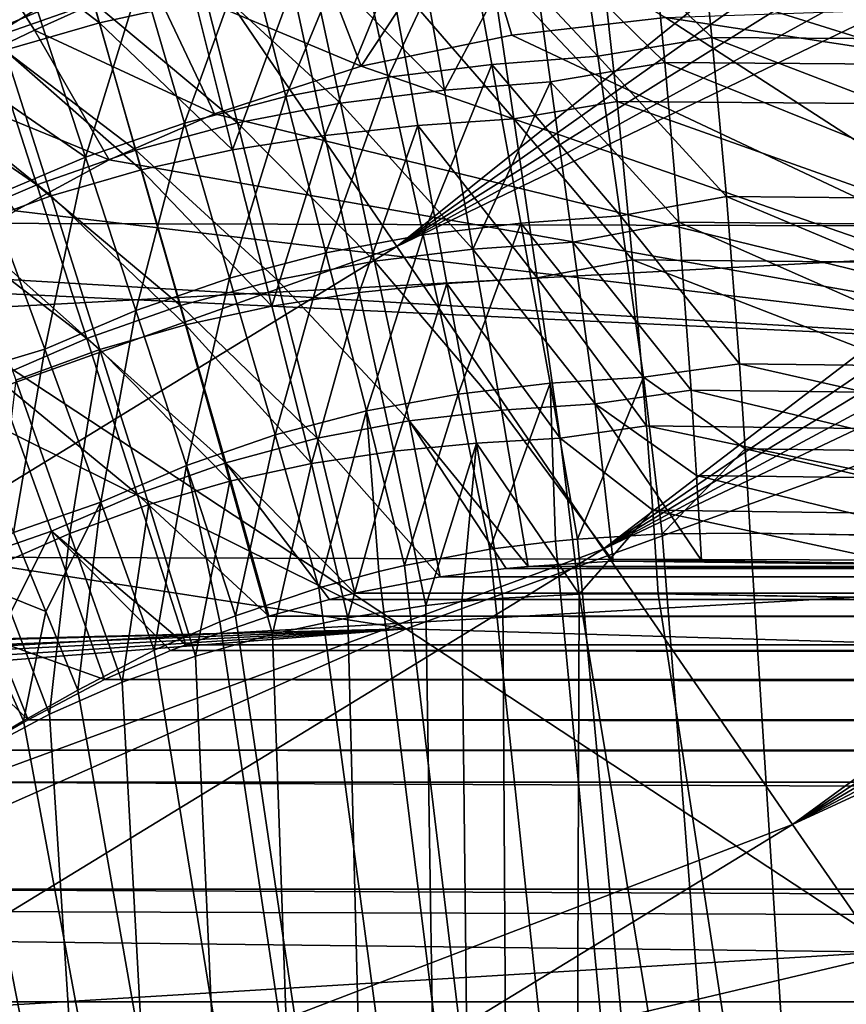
# Model space of a CAD drawing. Header units: metres. Extents: x -104 to 104, y -68 to 90.
# Tile 545 of 656: x -11.995 to -11.241, y 63.66 to 64.558. Entities that reach past the tile are written whole.
import ezdxf

# ---------------------------------------------------------------- set-up
doc = ezdxf.new("R2010")
doc.units = ezdxf.units.M
doc.layers.add('solid_FIT-BATH-153_SW0002', color=7, linetype='CONTINUOUS')

msp = doc.modelspace()

# ---------------------------------------------------------------- linework, layer by layer
at = {"layer": 'solid_FIT-BATH-153_SW0002'}
for points in [[(-11.85217, 64.646614, 16.585157), (-11.65142, 64.350983, 16.759104), (-10.361345, 65.386429, 16.605453)], [(-11.65142, 64.350983, 16.759104), (-10.309752, 65.30114, 16.649548), (-10.361345, 65.386429, 16.605453)], [(-11.65142, 64.350983, 16.759104), (-10.260679, 65.220032, 16.695549), (-10.309752, 65.30114, 16.649548)], [(-11.65142, 64.350983, 16.759104), (-10.213513, 65.142082, 16.743782), (-10.260679, 65.220032, 16.695549)], [(-11.65142, 64.350983, 16.759104), (-10.167627, 65.066261, 16.794657), (-10.213513, 65.142082, 16.743782)], [(-11.65142, 64.350983, 16.759104), (-11.463165, 64.075027, 16.978033), (-10.167627, 65.066261, 16.794657)], [(-11.463165, 64.075027, 16.978033), (-10.122439, 64.991592, 16.848761), (-10.167627, 65.066261, 16.794657)], [(-11.463165, 64.075027, 16.978033), (-10.077508, 64.917358, 16.906712), (-10.122439, 64.991592, 16.848761)], [(-13.501313, 64.069321, 16.452299), (-11.85217, 64.646614, 16.585157), (-12.062249, 64.956978, 16.450546)], [(-11.463165, 64.075027, 16.978033), (-10.033358, 64.844421, 16.967939), (-10.077508, 64.917358, 16.906712)], [(-11.463165, 64.075027, 16.978033), (-9.990211, 64.773148, 17.032158), (-10.033358, 64.844421, 16.967939)], [(-11.463165, 64.075027, 16.978033), (-11.290473, 63.823513, 17.239704), (-9.990211, 64.773148, 17.032158)], [(-11.290473, 63.823513, 17.239704), (-9.948121, 64.703629, 17.099293), (-9.990211, 64.773148, 17.032158)], [(-11.290473, 63.823513, 17.239704), (-9.907138, 64.635948, 17.169268), (-9.948121, 64.703629, 17.099293)], [(-12.046696, 64.650261, -4.412287), (-11.922571, 64.555214, -4.51862), (-11.956967, 64.676193, -4.412658)], [(-11.956967, 64.676193, -4.412658), (-11.922571, 64.555214, -4.51862), (-11.835073, 64.574394, -4.518803)], [(-11.488084, 64.662865, 8.48263), (-11.36397, 64.541977, 8.405575), (-11.377492, 64.674706, 8.487363)], [(-10.976792, 64.539261, 8.406453), (-11.377492, 64.674706, 8.487363), (-11.36397, 64.541977, 8.405575)], [(-10.97679, 64.672531, 8.488392), (-11.377492, 64.674706, 8.487363), (-10.976792, 64.539261, 8.406453)], [(-16.008659, 64.383499, -21.773172), (-16.008659, 64.669846, -21.658766), (-10.670662, 64.65583, -21.744436)], [(-11.731176, 64.638542, 13.389749), (-11.58389, 64.667625, 13.38079), (-11.683904, 64.515755, 13.467561)], [(-11.58389, 64.667625, 13.38079), (-11.546541, 64.543877, 13.459064), (-11.683904, 64.515755, 13.467561)], [(-11.58389, 64.667625, 13.38079), (-11.406245, 64.560043, 13.456849), (-11.546541, 64.543877, 13.459064)], [(-11.981723, 64.548538, 13.424629), (-12.083553, 64.5, 13.443531), (-12.049924, 64.655914, 13.324946)], [(-12.022833, 64.540527, 1.109756), (-12.061739, 64.660393, 1.002712), (-11.927933, 64.573761, 1.10966)], [(-11.876246, 64.596214, 13.404569), (-11.981723, 64.548538, 13.424629), (-12.049924, 64.655914, 13.324946)], [(-11.589715, 64.654648, 8.482656), (-11.468182, 64.524704, 8.399123), (-11.488084, 64.662865, 8.48263)], [(-11.488084, 64.662865, 8.48263), (-11.468182, 64.524704, 8.399123), (-11.36397, 64.541977, 8.405575)], [(-16.008659, 64.383499, -21.773172), (-10.670662, 64.65583, -21.744436), (-10.670662, 64.368523, -21.854713)], [(-12.046696, 64.650261, -4.412287), (-12.008763, 64.530334, -4.518375), (-11.922571, 64.555214, -4.51862)], [(-11.689106, 64.642029, 8.482614), (-11.659118, 64.505615, 8.39911), (-11.589715, 64.654648, 8.482656)], [(-11.659118, 64.505615, 8.39911), (-11.564672, 64.517349, 8.399139), (-11.589715, 64.654648, 8.482656)], [(-11.589715, 64.654648, 8.482656), (-11.564672, 64.517349, 8.399139), (-11.468182, 64.524704, 8.399123)], [(-11.530396, 64.640045, 1.109081), (-11.419757, 64.652191, 1.103778), (-11.406872, 64.519089, 1.186279)], [(-11.037699, 64.516472, 1.185655), (-11.406872, 64.519089, 1.186279), (-11.419757, 64.652191, 1.103778)], [(-11.037691, 64.650085, 1.103072), (-11.037699, 64.516472, 1.185655), (-11.419757, 64.652191, 1.103778)], [(-13.501313, 64.069321, 16.452299), (-13.274556, 63.772491, 16.587109), (-11.85217, 64.646614, 16.585157)], [(-13.274556, 63.772491, 16.587109), (-11.65142, 64.350983, 16.759104), (-11.85217, 64.646614, 16.585157)], [(-11.978821, 64.565445, 8.482655), (-12.114876, 64.644699, 8.589451), (-12.071434, 64.526649, 8.482738)], [(-11.731176, 64.638542, 13.389749), (-11.683904, 64.515755, 13.467561), (-11.876246, 64.596214, 13.404569)], [(-11.787358, 64.623512, 8.48258), (-11.752665, 64.488113, 8.399087), (-11.689106, 64.642029, 8.482614)], [(-11.752665, 64.488113, 8.399087), (-11.659118, 64.505615, 8.39911), (-11.689106, 64.642029, 8.482614)], [(-11.607937, 64.493942, 1.193211), (-11.632436, 64.631668, 1.10915), (-11.530396, 64.640045, 1.109081)], [(-11.607937, 64.493942, 1.193211), (-11.530396, 64.640045, 1.109081), (-11.51111, 64.501427, 1.193178)], [(-11.51111, 64.501427, 1.193178), (-11.530396, 64.640045, 1.109081), (-11.406872, 64.519089, 1.186279)], [(-11.732263, 64.618782, 1.109323), (-11.632436, 64.631668, 1.10915), (-11.607937, 64.493942, 1.193211)], [(-11.290473, 63.823513, 17.239704), (-9.867243, 64.570023, 17.241825), (-9.907138, 64.635948, 17.169268)], [(-11.884108, 64.598068, 8.482592), (-11.845054, 64.463837, 8.399093), (-11.787358, 64.623512, 8.48258)], [(-11.845054, 64.463837, 8.399093), (-11.752665, 64.488113, 8.399087), (-11.787358, 64.623512, 8.48258)], [(-11.830912, 64.599831, 1.109507), (-11.732263, 64.618782, 1.109323), (-11.702758, 64.481964, 1.193313)], [(-11.702758, 64.481964, 1.193313), (-11.732263, 64.618782, 1.109323), (-11.607937, 64.493942, 1.193211)], [(-11.565012, 64.605133, -4.519325), (-11.450422, 64.483406, -4.595903), (-11.464927, 64.615501, -4.515113)], [(-11.464927, 64.615501, -4.515113), (-11.032986, 64.48027, -4.594897), (-11.032977, 64.612968, -4.513928)], [(-11.464927, 64.615501, -4.515113), (-11.450422, 64.483406, -4.595903), (-11.032986, 64.48027, -4.594897)], [(-11.657315, 64.598282, -4.519098), (-11.544632, 64.46756, -4.601941), (-11.565012, 64.605133, -4.519325)], [(-11.565012, 64.605133, -4.519325), (-11.544632, 64.46756, -4.601941), (-11.450422, 64.483406, -4.595903)], [(-11.876246, 64.596214, 13.404569), (-11.817718, 64.472206, 13.483924), (-11.981723, 64.548538, 13.424629)], [(-11.978821, 64.565445, 8.482655), (-11.935325, 64.432663, 8.399132), (-11.884108, 64.598068, 8.482592)], [(-11.935325, 64.432663, 8.399132), (-11.845054, 64.463837, 8.399093), (-11.884108, 64.598068, 8.482592)], [(-11.927933, 64.573761, 1.10966), (-11.830912, 64.599831, 1.109507), (-11.796682, 64.464035, 1.19342)], [(-11.876246, 64.596214, 13.404569), (-11.683904, 64.515755, 13.467561), (-11.817718, 64.472206, 13.483924)], [(-11.796682, 64.464035, 1.19342), (-11.830912, 64.599831, 1.109507), (-11.702758, 64.481964, 1.193313)], [(-11.746591, 64.588509, -4.51896), (-11.717004, 64.452484, -4.601748), (-11.657315, 64.598282, -4.519098)], [(-11.717004, 64.452484, -4.601748), (-11.632221, 64.461502, -4.601819), (-11.657315, 64.598282, -4.519098)], [(-11.657315, 64.598282, -4.519098), (-11.632221, 64.461502, -4.601819), (-11.544632, 64.46756, -4.601941)], [(-11.835073, 64.574394, -4.518803), (-11.801091, 64.439255, -4.601666), (-11.746591, 64.588509, -4.51896)], [(-11.801091, 64.439255, -4.601666), (-11.717004, 64.452484, -4.601748), (-11.746591, 64.588509, -4.51896)], [(-12.022833, 64.540527, 1.109756), (-11.927933, 64.573761, 1.10966), (-11.889304, 64.439156, 1.193508)], [(-11.889304, 64.439156, 1.193508), (-11.927933, 64.573761, 1.10966), (-11.796682, 64.464035, 1.19342)], [(-11.922571, 64.555214, -4.51862), (-11.801091, 64.439255, -4.601666), (-11.835073, 64.574394, -4.518803)], [(-11.064505, 64.571785, 13.466757), (-9.973522, 64.341629, 13.680873), (-11.406245, 64.560043, 13.456849)], [(-11.290473, 63.823513, 17.239704), (-9.82547, 64.500992, 17.323469), (-9.867243, 64.570023, 17.241825)], [(-11.978821, 64.565445, 8.482655), (-12.071434, 64.526649, 8.482738), (-11.935325, 64.432663, 8.399132)], [(-11.546541, 64.543877, 13.459064), (-11.406245, 64.560043, 13.456849), (-10.93909, 64.257591, 13.649684)], [(-9.973522, 64.341629, 13.680873), (-10.93909, 64.257591, 13.649684), (-11.406245, 64.560043, 13.456849)], [(-11.981723, 64.548538, 13.424629), (-11.913568, 64.430199, 13.500984), (-12.083553, 64.5, 13.443531)], [(-12.008763, 64.530334, -4.518375), (-11.884423, 64.421074, -4.601566), (-11.922571, 64.555214, -4.51862)], [(-11.981723, 64.548538, 13.424629), (-11.817718, 64.472206, 13.483924), (-11.913568, 64.430199, 13.500984)], [(-11.922571, 64.555214, -4.51862), (-11.884423, 64.421074, -4.601566), (-11.801091, 64.439255, -4.601666)], [(-11.97966, 64.407417, 1.193559), (-12.115624, 64.501152, 1.10982), (-12.022833, 64.540527, 1.109756)], [(-11.97966, 64.407417, 1.193559), (-12.022833, 64.540527, 1.109756), (-11.889304, 64.439156, 1.193508)], [(-11.683904, 64.515755, 13.467561), (-11.546541, 64.543877, 13.459064), (-10.93909, 64.257591, 13.649684)], [(-11.468182, 64.524704, 8.399123), (-11.350801, 64.396759, 8.345193), (-11.36397, 64.541977, 8.405575)], [(-10.976793, 64.393181, 8.345757), (-11.36397, 64.541977, 8.405575), (-11.350801, 64.396759, 8.345193)], [(-10.976792, 64.539261, 8.406453), (-11.36397, 64.541977, 8.405575), (-10.976793, 64.393181, 8.345757)], [(-12.093286, 64.499634, -4.518097), (-11.966701, 64.397339, -4.601426), (-12.008763, 64.530334, -4.518375)], [(-12.008763, 64.530334, -4.518375), (-11.966701, 64.397339, -4.601426), (-11.884423, 64.421074, -4.601566)], [(-3.258736, 64.525162, 69.796501), (-12.21831, 60.746838, 69.796501), (-4.86164, 64.201035, 69.796501)], [(-2.257359, 50.785889, 69.796501), (-12.21831, 60.746838, 69.796501), (-3.258736, 64.525162, 69.796501)], [(-11.935325, 64.432663, 8.399132), (-12.071434, 64.526649, 8.482738), (-12.02326, 64.395615, 8.399183)], [(-11.564672, 64.517349, 8.399139), (-11.447326, 64.378983, 8.340648), (-11.468182, 64.524704, 8.399123)], [(-11.468182, 64.524704, 8.399123), (-11.447326, 64.378983, 8.340648), (-11.350801, 64.396759, 8.345193)], [(-11.817718, 64.472206, 13.483924), (-11.683904, 64.515755, 13.467561), (-10.93909, 64.257591, 13.649684)], [(-11.659118, 64.505615, 8.39911), (-11.627465, 64.361771, 8.34064), (-11.564672, 64.517349, 8.399139)], [(-11.627465, 64.361771, 8.34064), (-11.538209, 64.372559, 8.340654), (-11.564672, 64.517349, 8.399139)], [(-11.564672, 64.517349, 8.399139), (-11.538209, 64.372559, 8.340654), (-11.447326, 64.378983, 8.340648)], [(-11.51111, 64.501427, 1.193178), (-11.406872, 64.519089, 1.186279), (-11.394299, 64.373291, 1.24741)], [(-11.037706, 64.369904, 1.246846), (-11.394299, 64.373291, 1.24741), (-11.406872, 64.519089, 1.186279)], [(-11.037699, 64.516472, 1.185655), (-11.037706, 64.369904, 1.246846), (-11.406872, 64.519089, 1.186279)], [(-11.752665, 64.488113, 8.399087), (-11.716071, 64.345345, 8.340628), (-11.659118, 64.505615, 8.39911)], [(-11.716071, 64.345345, 8.340628), (-11.627465, 64.361771, 8.34064), (-11.659118, 64.505615, 8.39911)], [(-11.97966, 64.407417, 1.193559), (-12.067707, 64.369835, 1.193588), (-12.115624, 64.501152, 1.10982)], [(-12.093286, 64.499634, -4.518097), (-12.047225, 64.368027, -4.601264), (-11.966701, 64.397339, -4.601426)], [(-12.083553, 64.5, 13.443531), (-11.913568, 64.430199, 13.500984), (-11.999564, 64.38356, 13.520731)], [(-11.58204, 64.348648, 1.252074), (-11.607937, 64.493942, 1.193211), (-11.51111, 64.501427, 1.193178)], [(-11.58204, 64.348648, 1.252074), (-11.51111, 64.501427, 1.193178), (-11.49089, 64.355164, 1.252062)], [(-11.49089, 64.355164, 1.252062), (-11.51111, 64.501427, 1.193178), (-11.394299, 64.373291, 1.24741)], [(-11.290473, 63.823513, 17.239704), (-11.136363, 63.60112, 17.537868), (-9.82547, 64.500992, 17.323469)], [(-11.845054, 64.463837, 8.399093), (-11.803879, 64.322296, 8.34063), (-11.752665, 64.488113, 8.399087)], [(-11.803879, 64.322296, 8.34063), (-11.716071, 64.345345, 8.340628), (-11.752665, 64.488113, 8.399087)], [(-11.702758, 64.481964, 1.193313), (-11.607937, 64.493942, 1.193211), (-11.58204, 64.348648, 1.252074)], [(-11.796682, 64.464035, 1.19342), (-11.702758, 64.481964, 1.193313), (-11.671606, 64.337646, 1.25212)], [(-11.671606, 64.337646, 1.25212), (-11.702758, 64.481964, 1.193313), (-11.58204, 64.348648, 1.252074)], [(-11.544632, 64.46756, -4.601941), (-11.436316, 64.339104, -4.65549), (-11.450422, 64.483406, -4.595903)], [(-11.450422, 64.483406, -4.595903), (-11.032995, 64.334984, -4.654851), (-11.032986, 64.48027, -4.594897)], [(-11.450422, 64.483406, -4.595903), (-11.436316, 64.339104, -4.65549), (-11.032995, 64.334984, -4.654851)], [(-11.913568, 64.430199, 13.500984), (-11.817718, 64.472206, 13.483924), (-10.93909, 64.257591, 13.649684)], [(-11.632221, 64.461502, -4.601819), (-11.523405, 64.322548, -4.659799), (-11.544632, 64.46756, -4.601941)], [(-11.544632, 64.46756, -4.601941), (-11.523405, 64.322548, -4.659799), (-11.436316, 64.339104, -4.65549)], [(-11.935325, 64.432663, 8.399132), (-11.889482, 64.292641, 8.340649), (-11.845054, 64.463837, 8.399093)], [(-11.889482, 64.292641, 8.340649), (-11.803879, 64.322296, 8.34063), (-11.845054, 64.463837, 8.399093)], [(-11.889304, 64.439156, 1.193508), (-11.796682, 64.464035, 1.19342), (-11.760571, 64.320808, 1.252169)], [(-11.760571, 64.320808, 1.252169), (-11.796682, 64.464035, 1.19342), (-11.671606, 64.337646, 1.25212)], [(-11.717004, 64.452484, -4.601748), (-11.68577, 64.309128, -4.659721), (-11.632221, 64.461502, -4.601819)], [(-11.68577, 64.309128, -4.659721), (-11.605698, 64.317345, -4.659748), (-11.632221, 64.461502, -4.601819)], [(-11.632221, 64.461502, -4.601819), (-11.605698, 64.317345, -4.659748), (-11.523405, 64.322548, -4.659799)], [(-11.801091, 64.439255, -4.601666), (-11.765251, 64.296822, -4.659688), (-11.717004, 64.452484, -4.601748)], [(-11.765251, 64.296822, -4.659688), (-11.68577, 64.309128, -4.659721), (-11.717004, 64.452484, -4.601748)], [(-11.935325, 64.432663, 8.399132), (-12.02326, 64.395615, 8.399183), (-11.972505, 64.257401, 8.340673)], [(-11.97966, 64.407417, 1.193559), (-11.889304, 64.439156, 1.193508), (-11.848571, 64.297188, 1.252208)], [(-11.935325, 64.432663, 8.399132), (-11.972505, 64.257401, 8.340673), (-11.889482, 64.292641, 8.340649)], [(-11.848571, 64.297188, 1.252208), (-11.889304, 64.439156, 1.193508), (-11.760571, 64.320808, 1.252169)], [(-11.884423, 64.421074, -4.601566), (-11.765251, 64.296822, -4.659688), (-11.801091, 64.439255, -4.601666)], [(-11.999564, 64.38356, 13.520731), (-11.913568, 64.430199, 13.500984), (-10.93909, 64.257591, 13.649684)], [(-11.966701, 64.397339, -4.601426), (-11.844204, 64.279694, -4.659646), (-11.884423, 64.421074, -4.601566)], [(-11.884423, 64.421074, -4.601566), (-11.844204, 64.279694, -4.659646), (-11.765251, 64.296822, -4.659688)], [(-11.934154, 64.267021, 1.252228), (-12.067707, 64.369835, 1.193588), (-11.97966, 64.407417, 1.193559)], [(-11.934154, 64.267021, 1.252228), (-11.97966, 64.407417, 1.193559), (-11.848571, 64.297188, 1.252208)], [(-11.972505, 64.257401, 8.340673), (-12.02326, 64.395615, 8.399183), (-12.05861, 64.231628, 8.345435)], [(-12.047225, 64.368027, -4.601264), (-11.922367, 64.257149, -4.659584), (-11.966701, 64.397339, -4.601426)], [(-11.966701, 64.397339, -4.601426), (-11.922367, 64.257149, -4.659584), (-11.844204, 64.279694, -4.659646)], [(-11.447326, 64.378983, 8.340648), (-11.338859, 64.244026, 8.308578), (-11.350801, 64.396759, 8.345193)], [(-10.976794, 64.239769, 8.308927), (-11.350801, 64.396759, 8.345193), (-11.338859, 64.244026, 8.308578)], [(-10.976793, 64.393181, 8.345757), (-11.350801, 64.396759, 8.345193), (-10.976794, 64.239769, 8.308927)], [(-16.008659, 64.079582, -21.873369), (-16.008659, 64.383499, -21.773172), (-10.670662, 64.368523, -21.854713)], [(-12.093358, 64.326111, 13.545601), (-11.999564, 64.38356, 13.520731), (-10.93909, 64.257591, 13.649684)], [(-11.538209, 64.372559, 8.340654), (-11.426408, 64.231773, 8.30706), (-11.447326, 64.378983, 8.340648)], [(-11.447326, 64.378983, 8.340648), (-11.426408, 64.231773, 8.30706), (-11.338859, 64.244026, 8.308578)], [(-16.008659, 64.079582, -21.873369), (-10.670662, 64.368523, -21.854713), (-10.670662, 64.063423, -21.95097)], [(-11.934154, 64.267021, 1.252228), (-12.01722, 64.231308, 1.252238), (-12.067707, 64.369835, 1.193588)], [(-11.627465, 64.361771, 8.34064), (-11.595465, 64.216499, 8.307057), (-11.538209, 64.372559, 8.340654)], [(-11.595465, 64.216499, 8.307057), (-11.511425, 64.226318, 8.307062), (-11.538209, 64.372559, 8.340654)], [(-11.538209, 64.372559, 8.340654), (-11.511425, 64.226318, 8.307062), (-11.426408, 64.231773, 8.30706)], [(-11.49089, 64.355164, 1.252062), (-11.394299, 64.373291, 1.24741), (-11.382916, 64.219872, 1.284249)], [(-11.037715, 64.215981, 1.28398), (-11.382916, 64.219872, 1.284249), (-11.394299, 64.373291, 1.24741)], [(-11.037706, 64.369904, 1.246846), (-11.037715, 64.215981, 1.28398), (-11.394299, 64.373291, 1.24741)], [(-12.047225, 64.368027, -4.601264), (-11.998689, 64.229263, -4.659511), (-11.922367, 64.257149, -4.659584)], [(-11.716071, 64.345345, 8.340628), (-11.679106, 64.20118, 8.307055), (-11.627465, 64.361771, 8.34064)], [(-11.679106, 64.20118, 8.307055), (-11.595465, 64.216499, 8.307057), (-11.627465, 64.361771, 8.34064)], [(-13.274556, 63.772491, 16.587109), (-13.057059, 63.489445, 16.761105), (-11.65142, 64.350983, 16.759104)], [(-13.057059, 63.489445, 16.761105), (-11.463165, 64.075027, 16.978033), (-11.65142, 64.350983, 16.759104)], [(-11.58204, 64.348648, 1.252074), (-11.49089, 64.355164, 1.252062), (-11.4706, 64.207405, 1.285876)], [(-11.4706, 64.207405, 1.285876), (-11.49089, 64.355164, 1.252062), (-11.382916, 64.219872, 1.284249)], [(-11.803879, 64.322296, 8.34063), (-11.762304, 64.179359, 8.307055), (-11.716071, 64.345345, 8.340628)], [(-11.762304, 64.179359, 8.307055), (-11.679106, 64.20118, 8.307055), (-11.716071, 64.345345, 8.340628)], [(-11.671606, 64.337646, 1.25212), (-11.58204, 64.348648, 1.252074), (-11.555825, 64.201889, 1.285878)], [(-11.555825, 64.201889, 1.285878), (-11.58204, 64.348648, 1.252074), (-11.4706, 64.207405, 1.285876)], [(-11.760571, 64.320808, 1.252169), (-11.671606, 64.337646, 1.25212), (-11.640113, 64.191879, 1.285889)], [(-11.640113, 64.191879, 1.285889), (-11.671606, 64.337646, 1.25212), (-11.555825, 64.201889, 1.285878)], [(-11.523405, 64.322548, -4.659799), (-11.423541, 64.187485, -4.691596), (-11.436316, 64.339104, -4.65549)], [(-11.436316, 64.339104, -4.65549), (-11.033005, 64.182518, -4.691236), (-11.032995, 64.334984, -4.654851)], [(-11.436316, 64.339104, -4.65549), (-11.423541, 64.187485, -4.691596), (-11.033005, 64.182518, -4.691236)], [(-12.093358, 64.326111, 13.545601), (-10.93909, 64.257591, 13.649684), (-12.114737, 64.313049, 13.551266)], [(-11.889482, 64.292641, 8.340649), (-11.84321, 64.151222, 8.30706), (-11.803879, 64.322296, 8.34063)], [(-11.848571, 64.297188, 1.252208), (-11.760571, 64.320808, 1.252169), (-11.724093, 64.17617, 1.285901)], [(-11.84321, 64.151222, 8.30706), (-11.762304, 64.179359, 8.307055), (-11.803879, 64.322296, 8.34063)], [(-11.724093, 64.17617, 1.285901), (-11.760571, 64.320808, 1.252169), (-11.640113, 64.191879, 1.285889)], [(-11.68577, 64.309128, -4.659721), (-11.654176, 64.164383, -4.693026), (-11.605698, 64.317345, -4.659748)], [(-11.654176, 64.164383, -4.693026), (-11.578832, 64.171791, -4.693031), (-11.605698, 64.317345, -4.659748)], [(-11.605698, 64.317345, -4.659748), (-11.502251, 64.176064, -4.693042), (-11.523405, 64.322548, -4.659799)], [(-11.605698, 64.317345, -4.659748), (-11.578832, 64.171791, -4.693031), (-11.502251, 64.176064, -4.693042)], [(-11.523405, 64.322548, -4.659799), (-11.502251, 64.176064, -4.693042), (-11.423541, 64.187485, -4.691596)], [(-12.114737, 64.313049, 13.551266), (-11.642698, 64.00222, 13.741845), (-12.184356, 64.270714, 13.569677)], [(-10.93909, 64.257591, 13.649684), (-11.642698, 64.00222, 13.741845), (-12.114737, 64.313049, 13.551266)], [(-11.765251, 64.296822, -4.659688), (-11.729033, 64.153015, -4.693018), (-11.68577, 64.309128, -4.659721)], [(-11.729033, 64.153015, -4.693018), (-11.654176, 64.164383, -4.693026), (-11.68577, 64.309128, -4.659721)], [(-11.934154, 64.267021, 1.252228), (-11.848571, 64.297188, 1.252208), (-11.807446, 64.153824, 1.285911)], [(-11.807446, 64.153824, 1.285911), (-11.848571, 64.297188, 1.252208), (-11.724093, 64.17617, 1.285901)], [(-11.844204, 64.279694, -4.659646), (-11.729033, 64.153015, -4.693018), (-11.765251, 64.296822, -4.659688)], [(-11.889482, 64.292641, 8.340649), (-11.972505, 64.257401, 8.340673), (-11.921294, 64.117783, 8.307066)], [(-11.889482, 64.292641, 8.340649), (-11.921294, 64.117783, 8.307066), (-11.84321, 64.151222, 8.30706)], [(-11.922367, 64.257149, -4.659584), (-11.803583, 64.136948, -4.693009), (-11.844204, 64.279694, -4.659646)], [(-11.844204, 64.279694, -4.659646), (-11.803583, 64.136948, -4.693009), (-11.729033, 64.153015, -4.693018)], [(-11.642698, 64.00222, 13.741845), (-12.428074, 64.123741, 13.634847), (-12.184356, 64.270714, 13.569677)], [(-11.888227, 64.125237, 1.285916), (-12.01722, 64.231308, 1.252238), (-11.934154, 64.267021, 1.252228)], [(-11.888227, 64.125237, 1.285916), (-11.934154, 64.267021, 1.252228), (-11.807446, 64.153824, 1.285911)], [(-11.972505, 64.257401, 8.340673), (-12.05861, 64.231628, 8.345435), (-12.000891, 64.090179, 8.308726)], [(-11.921294, 64.117783, 8.307066), (-11.972505, 64.257401, 8.340673), (-12.000891, 64.090179, 8.308726)], [(-11.998689, 64.229263, -4.659511), (-11.949694, 64.089111, -4.692975), (-11.922367, 64.257149, -4.659584)], [(-11.949694, 64.089111, -4.692975), (-11.877604, 64.115585, -4.692993), (-11.922367, 64.257149, -4.659584)], [(-11.922367, 64.257149, -4.659584), (-11.877604, 64.115585, -4.692993), (-11.803583, 64.136948, -4.693009)], [(-10.93909, 64.257591, 13.649684), (-10.507163, 63.968437, 13.858875), (-11.642698, 64.00222, 13.741845)], [(-11.426408, 64.231773, 8.30706), (-11.333612, 64.16658, 8.299497), (-11.338859, 64.244026, 8.308578)], [(-10.976795, 64.161942, 8.299744), (-11.338859, 64.244026, 8.308578), (-11.333612, 64.16658, 8.299497)], [(-10.976794, 64.239769, 8.308927), (-11.338859, 64.244026, 8.308578), (-10.976795, 64.161942, 8.299744)], [(-12.01722, 64.231308, 1.252238), (-11.96629, 64.091377, 1.285917), (-12.045959, 64.063538, 1.28424)], [(-11.998689, 64.229263, -4.659511), (-12.019369, 64.058365, -4.692958), (-11.949694, 64.089111, -4.692975)], [(-11.888227, 64.125237, 1.285916), (-11.96629, 64.091377, 1.285917), (-12.01722, 64.231308, 1.252238)], [(-11.595465, 64.216499, 8.307057), (-11.566506, 64.074753, 8.296501), (-11.511425, 64.226318, 8.307062)], [(-11.566506, 64.074753, 8.296501), (-11.506678, 64.082253, 8.296501), (-11.511425, 64.226318, 8.307062)], [(-11.511425, 64.226318, 8.307062), (-11.486675, 64.084137, 8.296501), (-11.426408, 64.231773, 8.30706)], [(-11.506678, 64.082253, 8.296501), (-11.486675, 64.084137, 8.296501), (-11.511425, 64.226318, 8.307062)], [(-11.486675, 64.084137, 8.296501), (-11.409392, 64.088753, 8.296501), (-11.426408, 64.231773, 8.30706)], [(-11.426408, 64.231773, 8.30706), (-11.409392, 64.088753, 8.296501), (-11.333612, 64.16658, 8.299497)], [(-11.679106, 64.20118, 8.307055), (-11.644477, 64.060089, 8.296501), (-11.595465, 64.216499, 8.307057)], [(-11.644477, 64.060089, 8.296501), (-11.566506, 64.074753, 8.296501), (-11.595465, 64.216499, 8.307057)], [(-11.4706, 64.207405, 1.285876), (-11.382916, 64.219872, 1.284249), (-11.377904, 64.142014, 1.293446)], [(-11.037719, 64.137924, 1.293246), (-11.377904, 64.142014, 1.293446), (-11.382916, 64.219872, 1.284249)], [(-11.037715, 64.215981, 1.28398), (-11.037719, 64.137924, 1.293246), (-11.382916, 64.219872, 1.284249)], [(-11.555825, 64.201889, 1.285878), (-11.4706, 64.207405, 1.285876), (-11.45416, 64.063873, 1.296502)], [(-11.4706, 64.207405, 1.285876), (-11.373485, 64.064537, 1.296502), (-11.45416, 64.063873, 1.296502)], [(-11.4706, 64.207405, 1.285876), (-11.377904, 64.142014, 1.293446), (-11.373485, 64.064537, 1.296502)], [(-4.86164, 64.201035, 69.796501), (-12.21831, 60.746838, 69.796501), (-6.434303, 63.74995, 69.796501)], [(-11.762304, 64.179359, 8.307055), (-11.722626, 64.039513, 8.296501), (-11.679106, 64.20118, 8.307055)], [(-11.722626, 64.039513, 8.296501), (-11.667701, 64.054588, 8.296501), (-11.679106, 64.20118, 8.307055)], [(-11.667701, 64.054588, 8.296501), (-11.644477, 64.060089, 8.296501), (-11.679106, 64.20118, 8.307055)], [(-11.640113, 64.191879, 1.285889), (-11.555825, 64.201889, 1.285878), (-11.531639, 64.059204, 1.296502)], [(-11.555825, 64.201889, 1.285878), (-11.45416, 64.063873, 1.296502), (-11.531639, 64.059204, 1.296502)], [(-11.724093, 64.17617, 1.285901), (-11.640113, 64.191879, 1.285889), (-11.611694, 64.049644, 1.296502)], [(-11.640113, 64.191879, 1.285889), (-11.531639, 64.059204, 1.296502), (-11.551577, 64.057297, 1.296502)], [(-11.640113, 64.191879, 1.285889), (-11.551577, 64.057297, 1.296502), (-11.611694, 64.049644, 1.296502)], [(-11.502251, 64.176064, -4.693042), (-11.417935, 64.110634, -4.700546), (-11.423541, 64.187485, -4.691596)], [(-11.423541, 64.187485, -4.691596), (-11.03301, 64.105179, -4.700315), (-11.033005, 64.182518, -4.691236)], [(-11.423541, 64.187485, -4.691596), (-11.417935, 64.110634, -4.700546), (-11.03301, 64.105179, -4.700315)], [(-11.84321, 64.151222, 8.30706), (-11.7984, 64.014, 8.296501), (-11.762304, 64.179359, 8.307055)], [(-11.807446, 64.153824, 1.285911), (-11.724093, 64.17617, 1.285901), (-11.689795, 64.034653, 1.296502)], [(-11.7984, 64.014, 8.296501), (-11.722626, 64.039513, 8.296501), (-11.762304, 64.179359, 8.307055)], [(-11.724093, 64.17617, 1.285901), (-11.611694, 64.049644, 1.296502), (-11.689795, 64.034653, 1.296502)], [(-11.654176, 64.164383, -4.693026), (-11.624943, 64.023384, -4.703498), (-11.578832, 64.171791, -4.693031)], [(-11.578832, 64.171791, -4.693031), (-11.624943, 64.023384, -4.703498), (-11.591966, 64.027069, -4.703498)], [(-11.578832, 64.171791, -4.693031), (-11.591966, 64.027069, -4.703498), (-11.554711, 64.030266, -4.703498)], [(-11.578832, 64.171791, -4.693031), (-11.485085, 64.033707, -4.703498), (-11.502251, 64.176064, -4.693042)], [(-11.578832, 64.171791, -4.693031), (-11.554711, 64.030266, -4.703498), (-11.485085, 64.033707, -4.703498)], [(-11.502251, 64.176064, -4.693042), (-11.485085, 64.033707, -4.703498), (-11.417935, 64.110634, -4.700546)], [(-11.729033, 64.153015, -4.693018), (-11.696053, 64.012375, -4.703498), (-11.654176, 64.164383, -4.693026)], [(-11.654176, 64.164383, -4.693026), (-11.696053, 64.012375, -4.703498), (-11.624943, 64.023384, -4.703498)], [(-11.409392, 64.088753, 8.296501), (-11.328979, 64.089447, 8.296501), (-11.333612, 64.16658, 8.299497)], [(-10.976818, 64.083908, 8.296501), (-11.333612, 64.16658, 8.299497), (-11.328979, 64.089447, 8.296501)], [(-10.976795, 64.161942, 8.299744), (-11.333612, 64.16658, 8.299497), (-10.976818, 64.083908, 8.296501)], [(-11.888227, 64.125237, 1.285916), (-11.807446, 64.153824, 1.285911), (-11.76799, 64.013626, 1.296502)], [(-11.807446, 64.153824, 1.285911), (-11.689795, 64.034653, 1.296502), (-11.712689, 64.029106, 1.296502)], [(-11.807446, 64.153824, 1.285911), (-11.712689, 64.029106, 1.296502), (-11.76799, 64.013626, 1.296502)], [(-11.803583, 64.136948, -4.693009), (-11.764804, 63.99728, -4.703498), (-11.729033, 64.153015, -4.693018)], [(-11.729033, 64.153015, -4.693018), (-11.764804, 63.99728, -4.703498), (-11.696053, 64.012375, -4.703498)], [(-11.84321, 64.151222, 8.30706), (-11.921294, 64.117783, 8.307066), (-11.872591, 63.98262, 8.296501)], [(-11.812671, 64.008507, 8.296501), (-11.84321, 64.151222, 8.30706), (-11.872591, 63.98262, 8.296501)], [(-11.812671, 64.008507, 8.296501), (-11.7984, 64.014, 8.296501), (-11.84321, 64.151222, 8.30706)], [(-11.877604, 64.115585, -4.692993), (-11.834967, 63.977215, -4.703498), (-11.803583, 64.136948, -4.693009)], [(-11.803583, 64.136948, -4.693009), (-11.834967, 63.977215, -4.703498), (-11.764804, 63.99728, -4.703498)], [(-11.377904, 64.142014, 1.293446), (-11.037795, 64.059425, 1.296502), (-11.373485, 64.064537, 1.296502)], [(-11.037719, 64.137924, 1.293246), (-11.037795, 64.059425, 1.296502), (-11.377904, 64.142014, 1.293446)], [(-11.642698, 64.00222, 13.741845), (-12.668527, 63.976902, 13.700729), (-12.428074, 64.123741, 13.634847)], [(-11.921294, 64.117783, 8.307066), (-12.000891, 64.090179, 8.308726), (-11.971514, 64.018082, 8.299542)], [(-11.921294, 64.117783, 8.307066), (-11.971514, 64.018082, 8.299542), (-11.942208, 63.946072, 8.296501)], [(-11.888227, 64.125237, 1.285916), (-11.843823, 63.987686, 1.296502), (-11.96629, 64.091377, 1.285917)], [(-11.872591, 63.98262, 8.296501), (-11.921294, 64.117783, 8.307066), (-11.942208, 63.946072, 8.296501)], [(-11.888227, 64.125237, 1.285916), (-11.76799, 64.013626, 1.296502), (-11.843823, 63.987686, 1.296502)], [(-10.074668, 64.124321, 71.996498), (-11.595869, 63.275314, 71.996498), (-10.06921, 64.113579, 72.134857)], [(-10.536403, 63.883148, 50.138962), (-11.595869, 63.275314, 71.996498), (-10.074668, 64.124321, 71.996498)], [(-11.949694, 64.089111, -4.692975), (-11.901746, 63.953468, -4.703498), (-11.877604, 64.115585, -4.692993)], [(-11.877604, 64.115585, -4.692993), (-11.901746, 63.953468, -4.703498), (-11.834967, 63.977215, -4.703498)], [(-11.595869, 63.275314, 71.996498), (-11.589587, 63.26503, 72.134842), (-10.06921, 64.113579, 72.134857)], [(-10.06921, 64.113579, 72.134857), (-11.589587, 63.26503, 72.134842), (-10.052889, 64.081436, 72.269714)], [(-11.417935, 64.110634, -4.700546), (-11.485085, 64.033707, -4.703498), (-11.412989, 64.034088, -4.703498)], [(-11.417935, 64.110634, -4.700546), (-11.412989, 64.034088, -4.703498), (-11.033093, 64.027672, -4.703498)], [(-11.417935, 64.110634, -4.700546), (-11.033093, 64.027672, -4.703498), (-11.03301, 64.105179, -4.700315)], [(-12.051645, 64.050224, 8.307061), (-11.971514, 64.018082, 8.299542), (-12.000891, 64.090179, 8.308726)], [(-11.96629, 64.091377, 1.285917), (-12.016685, 63.991253, 1.293452), (-12.045959, 64.063538, 1.28424)], [(-11.96629, 64.091377, 1.285917), (-11.917938, 63.955936, 1.296502), (-12.016685, 63.991253, 1.293452)], [(-11.96629, 64.091377, 1.285917), (-11.843823, 63.987686, 1.296502), (-11.857701, 63.982265, 1.296502)], [(-11.96629, 64.091377, 1.285917), (-11.857701, 63.982265, 1.296502), (-11.917938, 63.955936, 1.296502)], [(-11.949694, 64.089111, -4.692975), (-12.019369, 64.058365, -4.692958), (-11.968278, 63.924286, -4.703498)], [(-11.949694, 64.089111, -4.692975), (-11.968278, 63.924286, -4.703498), (-11.901746, 63.953468, -4.703498)], [(-11.589587, 63.26503, 72.134842), (-11.570804, 63.234268, 72.269699), (-10.052889, 64.081436, 72.269714)], [(-10.052889, 64.081436, 72.269714), (-11.570804, 63.234268, 72.269699), (-10.026203, 64.028893, 72.396248)], [(-10.963696, 58.371933, 8.296501), (-11.506678, 64.082253, 8.296501), (-11.566506, 64.074753, 8.296501)], [(-10.963696, 58.371933, 8.296501), (-11.486675, 64.084137, 8.296501), (-11.506678, 64.082253, 8.296501)], [(-10.963696, 58.371933, 8.296501), (-11.409392, 64.088753, 8.296501), (-11.486675, 64.084137, 8.296501)], [(-10.963696, 58.371933, 8.296501), (-11.328979, 64.089447, 8.296501), (-11.409392, 64.088753, 8.296501)], [(-10.976818, 64.083908, 8.296501), (-11.328979, 64.089447, 8.296501), (-11.149025, 64.086487, 8.296501)], [(-10.963696, 58.371933, 8.296501), (-11.149025, 64.086487, 8.296501), (-11.328979, 64.089447, 8.296501)], [(-16.008659, 63.757401, -21.96051), (-16.008659, 64.079582, -21.873369), (-10.670662, 64.063423, -21.95097)], [(-13.057059, 63.489445, 16.761105), (-12.852174, 63.224998, 16.979797), (-11.463165, 64.075027, 16.978033)], [(-12.852174, 63.224998, 16.979797), (-11.290473, 63.823513, 17.239704), (-11.463165, 64.075027, 16.978033)], [(-10.963696, 58.371933, 8.296501), (-11.566506, 64.074753, 8.296501), (-11.644477, 64.060089, 8.296501)], [(-16.008659, 63.757401, -21.96051), (-10.670662, 64.063423, -21.95097), (-10.670662, 63.739792, -22.034378)], [(-11.531639, 64.059204, 1.296502), (-11.45416, 64.063873, 1.296502), (-11.037795, 64.059425, 1.296502)], [(-11.45416, 64.063873, 1.296502), (-11.373485, 64.064537, 1.296502), (-11.202526, 64.061768, 1.296502)], [(-11.45416, 64.063873, 1.296502), (-11.202526, 64.061768, 1.296502), (-11.037795, 64.059425, 1.296502)], [(-11.373485, 64.064537, 1.296502), (-11.037795, 64.059425, 1.296502), (-11.202526, 64.061768, 1.296502)], [(-12.019369, 64.058365, -4.692958), (-12.030403, 63.891094, -4.703498), (-11.968278, 63.924286, -4.703498)], [(-10.963696, 58.371933, 8.296501), (-11.667701, 64.054588, 8.296501), (-11.722626, 64.039513, 8.296501)], [(-10.963696, 58.371933, 8.296501), (-11.644477, 64.060089, 8.296501), (-11.667701, 64.054588, 8.296501)], [(0.000001, 64.059151, 1.296502), (11.611693, 64.049644, 1.296502), (-11.611694, 64.049644, 1.296502)], [(-11.611694, 64.049644, 1.296502), (-11.551577, 64.057297, 1.296502), (0.000001, 64.059151, 1.296502)], [(-11.551577, 64.057297, 1.296502), (-11.531639, 64.059204, 1.296502), (-11.037795, 64.059425, 1.296502)], [(-11.037795, 64.059425, 1.296502), (0.000001, 64.059151, 1.296502), (-11.551577, 64.057297, 1.296502)], [(-12.051645, 64.050224, 8.307061), (-11.991928, 63.918304, 8.296501), (-11.971514, 64.018082, 8.299542)], [(-12.041906, 63.888634, 8.296501), (-11.991928, 63.918304, 8.296501), (-12.051645, 64.050224, 8.307061)], [(-11.689795, 64.034653, 1.296502), (-11.611694, 64.049644, 1.296502), (11.689795, 64.034653, 1.296502)], [(-11.611694, 64.049644, 1.296502), (11.611693, 64.049644, 1.296502), (11.689795, 64.034653, 1.296502)], [(-10.963696, 58.371933, 8.296501), (-11.722626, 64.039513, 8.296501), (-11.7984, 64.014, 8.296501)], [(-11.76799, 64.013626, 1.296502), (-11.712689, 64.029106, 1.296502), (11.767989, 64.013626, 1.296502)], [(-11.712689, 64.029106, 1.296502), (-11.689795, 64.034653, 1.296502), (11.712689, 64.029106, 1.296502)], [(-11.712689, 64.029106, 1.296502), (11.712689, 64.029106, 1.296502), (11.767989, 64.013626, 1.296502)], [(-11.689795, 64.034653, 1.296502), (11.689795, 64.034653, 1.296502), (11.712689, 64.029106, 1.296502)], [(-11.591966, 64.027069, -4.703498), (-11.624943, 64.023384, -4.703498), (-11.511047, 56.79567, -4.703498)], [(-11.554711, 64.030266, -4.703498), (-11.591966, 64.027069, -4.703498), (-11.511047, 56.79567, -4.703498)], [(-11.570804, 63.234268, 72.269699), (-11.540091, 63.183971, 72.39624), (-10.026203, 64.028893, 72.396248)], [(-11.485085, 64.033707, -4.703498), (-11.554711, 64.030266, -4.703498), (-11.511047, 56.79567, -4.703498)], [(-10.026203, 64.028893, 72.396248), (-11.540091, 63.183971, 72.39624), (-9.989965, 63.957531, 72.510612)], [(-11.485085, 64.033707, -4.703498), (-11.511047, 56.79567, -4.703498), (-10.439356, 57.70293, -4.703498)], [(-11.412989, 64.034088, -4.703498), (-11.485085, 64.033707, -4.703498), (-10.439356, 57.70293, -4.703498)], [(-11.218634, 64.030586, -4.703498), (-11.412989, 64.034088, -4.703498), (-10.439356, 57.70293, -4.703498)], [(-11.033093, 64.027672, -4.703498), (-11.412989, 64.034088, -4.703498), (-11.218634, 64.030586, -4.703498)], [(-12.095888, 64.023605, 1.285932), (-11.987485, 63.919067, 1.296502), (-12.036322, 63.891548, 1.296502)], [(-12.095888, 64.023605, 1.285932), (-12.016685, 63.991253, 1.293452), (-11.987485, 63.919067, 1.296502)], [(-11.991928, 63.918304, 8.296501), (-11.942208, 63.946072, 8.296501), (-11.971514, 64.018082, 8.299542)], [(-11.624943, 64.023384, -4.703498), (-11.696053, 64.012375, -4.703498), (-11.511047, 56.79567, -4.703498)], [(-11.843823, 63.987686, 1.296502), (-11.76799, 64.013626, 1.296502), (11.843822, 63.987686, 1.296502)], [(-10.963696, 58.371933, 8.296501), (-11.7984, 64.014, 8.296501), (-11.812671, 64.008507, 8.296501)], [(-11.76799, 64.013626, 1.296502), (11.767989, 64.013626, 1.296502), (11.843822, 63.987686, 1.296502)], [(-11.696053, 64.012375, -4.703498), (-11.764804, 63.99728, -4.703498), (-11.511047, 56.79567, -4.703498)], [(-11.642698, 64.00222, 13.741845), (-12.654394, 63.97543, 13.705024), (-12.668527, 63.976902, 13.700729)], [(-11.642698, 64.00222, 13.741845), (-12.64493, 63.963417, 13.711749), (-12.654394, 63.97543, 13.705024)], [(-11.642698, 64.00222, 13.741845), (-12.633048, 63.951366, 13.718751), (-12.64493, 63.963417, 13.711749)], [(-11.642698, 64.00222, 13.741845), (-12.618341, 63.938663, 13.726228), (-12.633048, 63.951366, 13.718751)], [(-11.642698, 64.00222, 13.741845), (-12.599134, 63.926834, 13.733528), (-12.618341, 63.938663, 13.726228)], [(-11.642698, 64.00222, 13.741845), (-12.281535, 63.719841, 13.865372), (-12.599134, 63.926834, 13.733528)], [(-11.642698, 64.00222, 13.741845), (-11.194851, 63.707241, 13.949411), (-12.281535, 63.719841, 13.865372)], [(-10.963696, 58.371933, 8.296501), (-11.812671, 64.008507, 8.296501), (-11.872591, 63.98262, 8.296501)], [(-10.507163, 63.968437, 13.858875), (-11.194851, 63.707241, 13.949411), (-11.642698, 64.00222, 13.741845)], [(-12.016685, 63.991253, 1.293452), (-11.917938, 63.955936, 1.296502), (-11.987485, 63.919067, 1.296502)], [(-11.764804, 63.99728, -4.703498), (-11.834967, 63.977215, -4.703498), (-11.511047, 56.79567, -4.703498)], [(-10.963696, 58.371933, 8.296501), (-11.872591, 63.98262, 8.296501), (-11.942208, 63.946072, 8.296501)], [(-11.917938, 63.955936, 1.296502), (-11.857701, 63.982265, 1.296502), (11.917937, 63.955936, 1.296502)], [(-11.857701, 63.982265, 1.296502), (-11.843823, 63.987686, 1.296502), (11.8577, 63.982269, 1.296502)], [(-11.857701, 63.982265, 1.296502), (11.8577, 63.982269, 1.296502), (11.917937, 63.955936, 1.296502)], [(-11.843823, 63.987686, 1.296502), (11.843822, 63.987686, 1.296502), (11.8577, 63.982269, 1.296502)], [(-11.834967, 63.977215, -4.703498), (-11.901746, 63.953468, -4.703498), (-11.511047, 56.79567, -4.703498)], [(-11.987485, 63.919067, 1.296502), (-11.917938, 63.955936, 1.296502), (11.987484, 63.919067, 1.296502)], [(-11.917938, 63.955936, 1.296502), (11.917937, 63.955936, 1.296502), (11.987484, 63.919067, 1.296502)], [(-11.540091, 63.183971, 72.39624), (-11.498381, 63.115669, 72.510605), (-9.989965, 63.957531, 72.510612)], [(-9.989965, 63.957531, 72.510612), (-11.498381, 63.115669, 72.510605), (-9.945277, 63.869537, 72.609329)], [(-10.963696, 58.371933, 8.296501), (-11.942208, 63.946072, 8.296501), (-11.991928, 63.918304, 8.296501)], [(-11.901746, 63.953468, -4.703498), (-11.968278, 63.924286, -4.703498), (-11.511047, 56.79567, -4.703498)], [(-12.036322, 63.891548, 1.296502), (-11.987485, 63.919067, 1.296502), (12.036887, 63.89122, 1.296502)], [(-11.968278, 63.924286, -4.703498), (-12.030403, 63.891094, -4.703498), (-11.511047, 56.79567, -4.703498)], [(-11.987485, 63.919067, 1.296502), (11.987484, 63.919067, 1.296502), (12.036887, 63.89122, 1.296502)], [(-10.963696, 58.371933, 8.296501), (-11.991928, 63.918304, 8.296501), (-12.041906, 63.888634, 8.296501)], [(-12.089208, 57.418774, 8.296501), (-10.963696, 58.371933, 8.296501), (-12.041906, 63.888634, 8.296501)], [(-12.085413, 63.862164, 1.296502), (-12.036322, 63.891548, 1.296502), (12.08541, 63.862167, 1.296502)], [(-12.030403, 63.891094, -4.703498), (-12.079673, 63.86322, -4.703498), (-11.511047, 56.79567, -4.703498)], [(-12.036322, 63.891548, 1.296502), (12.036887, 63.89122, 1.296502), (12.08541, 63.862167, 1.296502)], [(-10.536403, 63.883148, 50.138962), (-11.89615, 63.088776, 49.846687), (-11.595869, 63.275314, 71.996498)], [(-11.423778, 61.307888, 49.191448), (-11.89615, 63.088776, 49.846687), (-10.536403, 63.883148, 50.138962)], [(-11.423778, 61.307888, 49.191448), (-10.536403, 63.883148, 50.138962), (-10.120133, 62.113827, 49.487976)], [(-11.498381, 63.115669, 72.510605), (-11.446946, 63.031437, 72.609322), (-9.945277, 63.869537, 72.609329)], [(-9.945277, 63.869537, 72.609329), (-11.446946, 63.031437, 72.609322), (-9.8935, 63.767578, 72.689384)], [(-12.236362, 63.764492, 1.296502), (-12.085413, 63.862164, 1.296502), (12.236195, 63.764603, 1.296502)], [(-12.079673, 63.86322, -4.703498), (-12.128048, 63.834099, -4.703498), (-11.511047, 56.79567, -4.703498)], [(-12.085413, 63.862164, 1.296502), (12.08541, 63.862167, 1.296502), (12.236195, 63.764603, 1.296502)], [(-12.128048, 63.834099, -4.703498), (-12.263536, 63.746429, -4.703498), (-11.511047, 56.79567, -4.703498)], [(-12.852174, 63.224998, 16.979797), (-12.663209, 62.983887, 17.241028), (-11.290473, 63.823513, 17.239704)], [(-12.663209, 62.983887, 17.241028), (-11.136363, 63.60112, 17.537868), (-11.290473, 63.823513, 17.239704)], [(-11.446946, 63.031437, 72.609322), (-11.387352, 62.933846, 72.689377), (-9.8935, 63.767578, 72.689384)], [(-9.8935, 63.767578, 72.689384), (-11.387352, 62.933846, 72.689377), (-9.83621, 63.65477, 72.748344)], [(-16.008659, 63.416233, -22.035746), (-16.008659, 63.757401, -21.96051), (-10.670662, 63.739792, -22.034378)], [(-12.392232, 63.661777, 1.296502), (-12.236362, 63.764492, 1.296502), (12.392209, 63.661774, 1.296502)], [(-12.236362, 63.764492, 1.296502), (12.236195, 63.764603, 1.296502), (12.392209, 63.661774, 1.296502)], [(-6.434303, 63.74995, 69.796501), (-12.21831, 60.746838, 69.796501), (-7.965962, 63.174828, 69.796501)], [(-16.008659, 63.416233, -22.035746), (-10.670662, 63.739792, -22.034378), (-10.670662, 63.396896, -22.106108)], [(-12.263536, 63.746429, -4.703498), (-12.39934, 63.657238, -4.703498), (-11.511047, 56.79567, -4.703498)], [(-12.281535, 63.719841, 13.865372), (-11.977904, 63.522057, 14.003211), (-13.265941, 62.6376, 13.972239)], [(-11.194851, 63.707241, 13.949411), (-11.977904, 63.522057, 14.003211), (-12.281535, 63.719841, 13.865372)], [(-11.194851, 63.707241, 13.949411), (-10.771392, 63.428539, 14.173915), (-11.977904, 63.522057, 14.003211)], [(13.847528, 62.650154, 1.296502), (-13.847548, 62.6502, 1.296502), (-12.392232, 63.661777, 1.296502)], [(13.847528, 62.650154, 1.296502), (-12.392232, 63.661777, 1.296502), (12.392209, 63.661774, 1.296502)]]:
    msp.add_3dface(points, dxfattribs=at)

doc.saveas('drawing.dxf')
